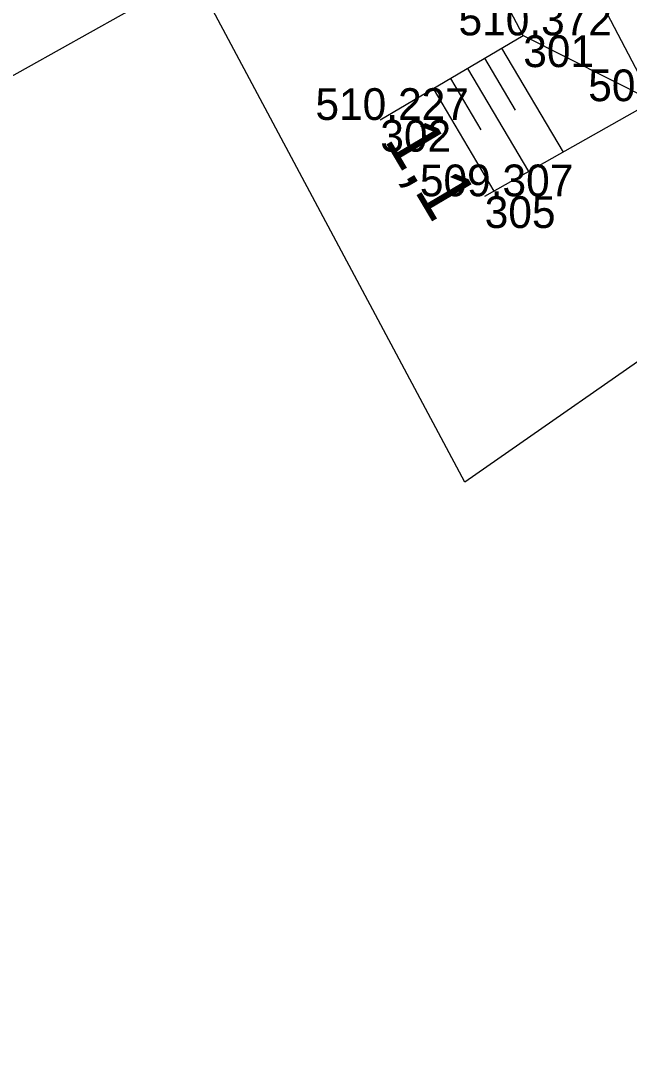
# Model space of a CAD drawing. Extents: x -1234191 to 23050, y -1290331 to -741191.
# Drawn here: x -865354.09 to -865331.07, y -1105803.44 to -1105764.53 of the extents above; entities that cross this region are included whole.
import ezdxf

# ---------------------------------------------------------------- set-up
doc = ezdxf.new("R2010")
doc.units = 0
for name, color, linetype in [('Vrstva 3', 7, 'Continuous'), ('Vrstva 48', 7, 'Continuous'), ('Vrstva 49', 7, 'Continuous'), ('Vrstva 53', 7, 'Continuous'), ('Vrstva 60', 7, 'Continuous'), ('Vrstva 61', 7, 'Continuous')]:
    doc.layers.add(name, color=color, linetype=linetype)

msp = doc.modelspace()

# ---------------------------------------------------------------- linework, layer by layer
at = {"layer": 'Vrstva 3'}
msp.add_line((-865375.192, -1105778.237), (-865331.549, -1105753.838), dxfattribs=at)
at = {"layer": 'Vrstva 48'}
for p, q in [((-865335.905, -1105765.572), (-865333.581, -1105769.499)), ((-865336.55, -1105765.954), (-865335.392, -1105767.911)), ((-865337.195, -1105766.336), (-865334.887, -1105770.237)), ((-865337.841, -1105766.718), (-865336.691, -1105768.662)), ((-865338.486, -1105767.1), (-865336.193, -1105770.975))]:
    msp.add_line(p, q, dxfattribs=at)
at = {"layer": 'Vrstva 49'}
msp.add_line((-865335.085, -1105765.087), (-865330.178, -1105767.576), dxfattribs=at)
for points in [[(-865340.489, -1105768.285), (-865335.085, -1105765.087), (-865339.154, -1105757.352), (-865347.889, -1105742.021), (-865351.968, -1105725.83)], [(-865336.542, -1105771.172), (-865330.178, -1105767.576), (-865335.759, -1105756.917)]]:
    msp.add_lwpolyline(points, dxfattribs=at)
at = {"layer": 'Vrstva 53'}
msp.add_lwpolyline([(-865241.975, -1105927.132), (-865328.685, -1105775.989), (-865337.293, -1105781.984), (-865359.64, -1105740.13), (-865378.04, -1105702.85), (-865401.73, -1105642.98)], dxfattribs=at)
at = {"layer": 'Vrstva 60'}
for p, q in [((-865335.085, -1105765.087), (-865335.085, -1105765.087)), ((-865340.489, -1105768.285), (-865340.489, -1105768.285)), ((-865336.542, -1105771.172), (-865336.542, -1105771.172))]:
    msp.add_line(p, q, dxfattribs=at)

# ---------------------------------------------------------------- texts
at = {"layer": 'Vrstva 48'}
msp.add_text('1,1', height=2, rotation=300.6164, dxfattribs=at).set_placement((-865340.359, -1105769.034))
at = {"layer": 'Vrstva 60'}
for s, p in [('301', (-865335.085, -1105766.287)), ('302', (-865340.489, -1105769.485)), ('305', (-865336.542, -1105772.372))]:
    msp.add_text(s, height=1.2, dxfattribs=at).set_placement(p)
at = {"layer": 'Vrstva 61'}
for s, p in [('510.372', (-865337.533, -1105765.087)), ('509.133', (-865332.63, -1105767.576)), ('510.227', (-865342.941, -1105768.285)), ('509.307', (-865338.994, -1105771.172))]:
    msp.add_text(s, height=1.2, dxfattribs=at).set_placement(p)

doc.saveas('drawing.dxf')
